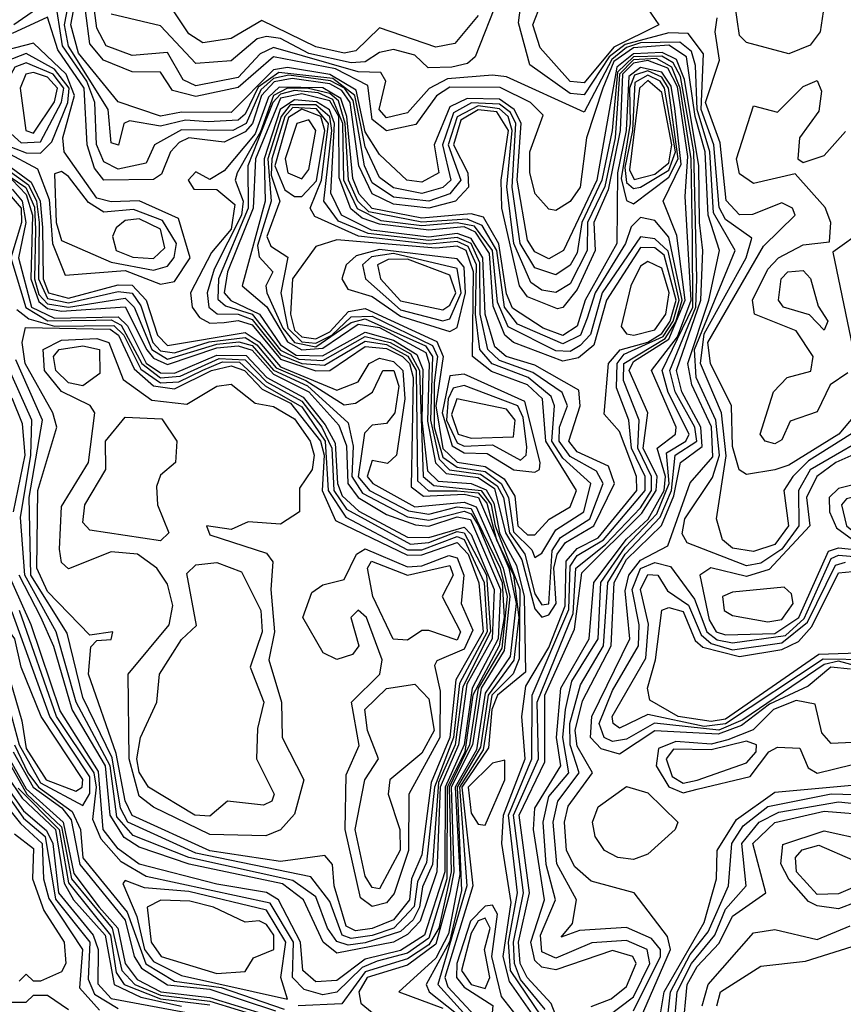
# Model space of a CAD drawing. Extents: x 2889633 to 3052318, y 540750 to 918690.
# Tile 550 of 656: x 2987316 to 2988482, y 828667 to 830062. Entities that reach past the tile are written whole.
import ezdxf

# ---------------------------------------------------------------- set-up
doc = ezdxf.new("R2010")
doc.units = 0

msp = doc.modelspace()

# ---------------------------------------------------------------- linework, layer by layer
at = {"layer": '0CON02XD'}
for points in [[(2987013.5, 830145), (2987034.7, 830015.3), (2987017.3, 829945), (2987027.6, 829905), (2987030.3, 829650.3), (2987049.4, 829599.4), (2987126, 829515), (2987149.1, 829419.1), (2987179.7, 829355), (2987192.2, 829282.2), (2987223.8, 829205), (2987279.6, 828999.6), (2987321.1, 828941.1), (2987353.4, 828913.4), (2987362.4, 828895), (2987370.4, 828825), (2987419.8, 828765), (2987426.8, 828745), (2987426.1, 828696.1), (2987445.2, 828675.2), (2987585, 828649.2)], [(2988524.3, 829495), (2988432.8, 829437.2), (2988410.5, 829415), (2988398, 829395), (2988404.5, 829345), (2988385, 829318.5), (2988355, 829308.5), (2988325, 829313.5), (2988310.8, 829325), (2988302.5, 829355), (2988315.9, 829444.1), (2988309.3, 829505), (2988279.7, 829575), (2988285, 829617.3), (2988344.6, 829725), (2988352.5, 829752.5), (2988315, 829778.9), (2988306.2, 829796.2), (2988298.7, 829885), (2988280.7, 829935), (2988283.9, 830013.9), (2988262.5, 830042.5), (2988235, 830043.6), (2988173, 830027), (2988150.5, 830009.5), (2988115, 829955.5), (2988095, 829957.7), (2988038.1, 829998.1), (2988022.1, 830057.9), (2988033.3, 830145)], [(2987179.1, 830105), (2987222, 830015), (2987257, 829997), (2987254.1, 829925), (2987264.3, 829905), (2987295, 829875.3), (2987340.7, 829850.7), (2987357.2, 829807.2), (2987362.2, 829745), (2987380, 829700), (2987465, 829706.7), (2987515, 829687.5)], [(2987515, 829687.5), (2987535, 829691.2), (2987557.1, 829725), (2987540.6, 829780.6), (2987485, 829805.4), (2987445, 829803.9), (2987425, 829809.3), (2987378.6, 829875), (2987376.9, 829895), (2987393.4, 829955), (2987381.7, 829985), (2987335, 830028.8), (2987273, 830013), (2987258.3, 830018.3), (2987251.4, 830031.4), (2987266.5, 830105)], [(2988185, 828657.8), (2988223.3, 828735), (2988222.9, 828745), (2988210.6, 828760.6), (2988175, 828775.8), (2988108.3, 828771.7), (2988082.5, 828762.5), (2988098.3, 828781.7), (2988104, 828815), (2988076.2, 828866.2), (2988071.1, 828925), (2988077.9, 828955), (2988107.9, 828995), (2988095.2, 829035), (2988094.8, 829065.2), (2988110, 829120), (2988142.6, 829175), (2988148.6, 829265), (2988172.9, 829305), (2988222.7, 829357.3), (2988238.9, 829395), (2988243.9, 829445), (2988274.7, 829465), (2988271.7, 829485), (2988243.8, 829535), (2988236.2, 829565), (2988273, 829655), (2988274.8, 829695.2), (2988270.2, 829875), (2988251.5, 829981.5), (2988241.1, 830001.1), (2988225, 830010.4), (2988185, 830009.6), (2988162.1, 829987.9), (2988154.8, 829905), (2988140.2, 829835), (2988111.5, 829775), (2988105, 829732), (2988095, 829714.4), (2988075, 829700.6), (2988045, 829710.6), (2988024.3, 829745), (2988013, 829825), (2988018.4, 829915), (2988010.6, 829930.6), (2987995, 829942.6), (2987955.6, 829944.4), (2987930, 829930), (2987914.2, 829885), (2987926.2, 829835), (2987915, 829824.6), (2987885, 829816.1), (2987845, 829823.9), (2987825, 829838.6), (2987805, 829881.9), (2987790.3, 829955), (2987758.9, 829978.9), (2987682.6, 829987.4), (2987653.3, 829966.7), (2987635, 829928.2), (2987625, 829920), (2987582.4, 829917.6), (2987550.4, 829919.6), (2987515, 829911.5), (2987471.2, 829918.8), (2987463.3, 829915), (2987455.7, 829884.3), (2987445, 829887.5), (2987440.9, 829935), (2987384.9, 830024.9), (2987378.9, 830055), (2987388.1, 830101.9)], [(2988128.9, 828635), (2988185, 828677.5), (2988208, 828725), (2988204.4, 828745), (2988175, 828757.7), (2988125.9, 828754.1), (2988075, 828732.3), (2988055, 828741.4), (2988053.3, 828765), (2988074.5, 828815), (2988061.3, 828865), (2988056.8, 828925), (2988065, 828961.4), (2988093.1, 828995), (2988084.8, 829045), (2988088.4, 829085), (2988097.5, 829125), (2988134.7, 829185), (2988138.8, 829265), (2988173.3, 829315), (2988218.1, 829361.9), (2988235.4, 829405), (2988231.5, 829448.5), (2988258.9, 829465), (2988263.8, 829475), (2988234, 829534), (2988225.3, 829565), (2988268.7, 829655), (2988268.3, 829751.7), (2988266.5, 829865), (2988251.2, 829965), (2988239, 829995), (2988217.4, 830007.4), (2988185, 830005.5), (2988164.9, 829985.1), (2988158.8, 829895), (2988144.1, 829825.9), (2988119.8, 829775), (2988119.4, 829735), (2988095, 829688.1), (2988075, 829675.6), (2988055, 829678.9), (2988039.6, 829689.6), (2988015.2, 829745), (2988005.5, 829825.5), (2988013.2, 829905), (2988007.3, 829925), (2987995, 829936.1), (2987965, 829940.1), (2987935.4, 829924.6), (2987922.4, 829885), (2987940.3, 829835), (2987925, 829815.4), (2987895, 829805.3), (2987845, 829810.8), (2987815, 829830.9), (2987804, 829855), (2987787.7, 829947.7), (2987775.5, 829965), (2987755.6, 829975.6), (2987696.6, 829983.4), (2987675, 829979), (2987657, 829963), (2987636.2, 829915), (2987617.5, 829905), (2987545, 829906), (2987506.7, 829885), (2987495, 829858.8), (2987455, 829850.5), (2987435, 829860.8), (2987424.6, 829885.4), (2987422.2, 829945), (2987410.6, 829975), (2987376.1, 830025), (2987365.6, 830095.6), (2987307.5, 830055)], [(2988195, 828647.1), (2988237.2, 828745), (2988233.1, 828763.1), (2988185.7, 828825), (2988125, 828841.4), (2988101.9, 828861.9), (2988090, 828885), (2988087.3, 828925), (2988092.3, 828947.7), (2988126.9, 828995), (2988105, 829033.1), (2988102.2, 829055), (2988112.8, 829097.2), (2988153.2, 829175), (2988157.7, 829265), (2988175, 829297.4), (2988224.6, 829345.4), (2988242.2, 829387.8), (2988251.3, 829435), (2988282.3, 829457.7), (2988280.4, 829485), (2988253.3, 829535), (2988245.6, 829565), (2988280.2, 829665), (2988283.3, 829735), (2988278.5, 829775), (2988277.3, 829855), (2988257.3, 829977.3), (2988245.6, 830005.6), (2988225.6, 830015.6), (2988185, 830013.7), (2988161.4, 829995), (2988133, 829835), (2988085.6, 829735), (2988065, 829723.3), (2988045, 829733.3), (2988035, 829750), (2988020.2, 829835), (2988025.6, 829915.6), (2988015.9, 829935), (2987995, 829949.5), (2987949.5, 829950.5), (2987925, 829938.5), (2987902.7, 829885), (2987909.4, 829845), (2987885, 829831.8), (2987864, 829835), (2987825, 829871.4), (2987805, 829903.5), (2987792.3, 829962.3), (2987755, 829984.5), (2987695, 829994.3), (2987675, 829991.2), (2987615, 829930.8), (2987545, 829931.2), (2987515, 829925.4), (2987455, 829945.7), (2987399, 830015), (2987388.1, 830055), (2987395.7, 830095)], [(2987994.4, 830095), (2987960.6, 830009.4), (2987949.8, 830000.2), (2987927.5, 829995), (2987894.2, 829994.2), (2987875, 830012), (2987845, 830020), (2987825, 830015.8), (2987805, 830002.7), (2987785, 830001.1), (2987725, 830014.3), (2987685, 830035.4), (2987665, 830038.5), (2987652, 830035), (2987615, 830004), (2987565, 830000), (2987515, 830053.3), (2987445, 830070)], [(2987965, 830068), (2987931.7, 830028.3), (2987905, 830023.1), (2987825, 830050.8), (2987791.7, 830018.3), (2987775.3, 830014.7), (2987735, 830023.9), (2987658.8, 830061.2), (2987615, 830035.6), (2987575, 830029.2), (2987555, 830042), (2987525, 830087.5)], [(2988115, 829972.9), (2988095, 829974.5), (2988052.5, 830022.5), (2988042.5, 830055), (2988054, 830085), (2988065, 830088.1), (2988115, 830079.1), (2988176.9, 830086.9), (2988205, 830077.8), (2988220.6, 830055), (2988156.9, 830023.1), (2988115, 829972.9)], [(2988405, 830014), (2988345, 830030), (2988335, 830040), (2988328.2, 830085)], [(2988492, 829142), (2988464.5, 829145), (2988432, 829118), (2988377.5, 829092.5), (2988337.6, 829062.4), (2988305, 829049.7), (2988215, 829054.7), (2988165, 829021.5), (2988139.3, 829029.3), (2988124.1, 829045), (2988125.9, 829075), (2988179.6, 829185), (2988173, 829253), (2988178.1, 829275), (2988195, 829296.3), (2988233.5, 829316.5), (2988265, 829406), (2988297, 829443), (2988295.5, 829485.5), (2988267.5, 829545), (2988261.6, 829575), (2988291.6, 829665), (2988306.5, 829735), (2988290.7, 829785), (2988286.2, 829875), (2988272.3, 829925), (2988259.8, 830009.8), (2988235, 830025.9), (2988185, 830022.3), (2988157.2, 830002.8), (2988141.6, 829965), (2988118.5, 829895), (2988109.3, 829825), (2988095, 829804.4), (2988075, 829792), (2988065, 829793.8), (2988045.4, 829815.4), (2988038.2, 829845), (2988038.2, 829875), (2988057.1, 829927.1), (2988039.2, 829945), (2987996.3, 829966.3), (2987925, 829966.6), (2987905.8, 829954.2), (2987876.5, 829913.5), (2987835, 829904.6), (2987815, 829920.6), (2987808.9, 829968.9), (2987762.7, 829992.7), (2987675, 830009.7), (2987625, 829966), (2987565, 829953.5), (2987532, 829962), (2987515, 829988), (2987475, 829988.5), (2987434.4, 830005), (2987415, 830028), (2987408.8, 830075)], [(2988539.2, 829485), (2988435, 829424.5), (2988418.7, 829395), (2988418.9, 829345), (2988395, 829311.8), (2988365, 829292.1), (2988345, 829288.5), (2988260.9, 829320.9), (2988253.8, 829333.8), (2988257.5, 829355), (2988296.6, 829413.4), (2988306.6, 829445), (2988301.6, 829495), (2988273.4, 829555), (2988271.4, 829595), (2988328.9, 829735), (2988298.4, 829788.4), (2988292.8, 829875), (2988274.9, 829935), (2988272.8, 829997.2), (2988266.9, 830016.9), (2988250.3, 830030.3), (2988195, 830029.3), (2988175, 830022.8), (2988154, 830006), (2988115, 829931.4), (2988005, 829981.4), (2987985, 829983.6), (2987921.7, 829978.3), (2987895.3, 829964.7), (2987865, 829930), (2987835, 829923.3), (2987824.7, 829935), (2987834.2, 829975), (2987827.3, 829987.3), (2987795, 829988.4), (2987675, 830022.7), (2987656.4, 830013.6), (2987625, 829980.4), (2987565, 829968.5), (2987547.2, 829977.2), (2987525, 830015.6), (2987475, 830011.4), (2987438, 830025), (2987425, 830050), (2987421.8, 830075)], [(2988453.3, 830073.3), (2988449.2, 830045), (2988435, 830026.2), (2988405, 830014)], [(2988125, 828664.2), (2988153.3, 828675), (2988175, 828692.5), (2988188.6, 828725), (2988183.8, 828735), (2988155, 828743.5), (2988075, 828716.2), (2988055, 828719.6), (2988045, 828729.4), (2988039.5, 828755), (2988058.7, 828815), (2988043.5, 828915), (2988045.3, 828945), (2988082.2, 829005), (2988075.7, 829045), (2988081.9, 829115), (2988122, 829185), (2988128.8, 829265), (2988175, 829326.2), (2988205.6, 829354.4), (2988228.5, 829395), (2988230.1, 829415), (2988218.2, 829455), (2988244.3, 829475), (2988245.4, 829485), (2988210.5, 829565), (2988247.2, 829612.8), (2988266.6, 829665), (2988258.2, 829811.8), (2988261.8, 829868.2), (2988247, 829967), (2988233.4, 829993.4), (2988205, 830004.4), (2988185, 830000.7), (2988169.3, 829985), (2988165.8, 829905), (2988148.9, 829821.1), (2988128.8, 829775), (2988130.8, 829735), (2988105, 829680), (2988085, 829654.4), (2988077.4, 829652.6), (2988035, 829669.5), (2988023.5, 829685), (2987998.6, 829795), (2987997.3, 829835), (2988007.8, 829905), (2987991.5, 829931.5), (2987965, 829934.6), (2987940.4, 829919.6), (2987929.8, 829885), (2987950.3, 829845), (2987951.1, 829825), (2987932.9, 829805), (2987895, 829795.3), (2987845, 829800.9), (2987815, 829815.4), (2987796, 829855), (2987783.7, 829945), (2987772, 829962), (2987755, 829971.4), (2987701.3, 829978.7), (2987676, 829974), (2987658.2, 829955), (2987645.4, 829915), (2987635, 829903.3), (2987605, 829888.9), (2987577.9, 829892.1), (2987555.3, 829894.7), (2987541.7, 829888.3), (2987529.1, 829875), (2987516.6, 829843.4), (2987505, 829835.6), (2987435, 829834.6), (2987421.8, 829851.8), (2987411.1, 829885), (2987406.9, 829965), (2987369.7, 830019.7), (2987355, 830065.8), (2987305, 830042.5)], [(2988345, 829418), (2988334.6, 829424.6), (2988325, 829457.5), (2988323.5, 829515), (2988293.8, 829575), (2988290.3, 829605), (2988368.8, 829741.2), (2988414, 829785), (2988410, 829795), (2988395, 829802.5), (2988353.6, 829786.4), (2988335, 829785.6), (2988316, 829806), (2988307.7, 829887.7), (2988286.7, 829945), (2988306.5, 830005), (2988300.5, 830045), (2988303.6, 830065)], [(2987345, 829873.3), (2987361, 829889), (2987383.9, 829945), (2987385.8, 829965), (2987365, 829992.3), (2987325, 830014.1), (2987296.8, 830003.2), (2987275, 829979.2), (2987265, 829950), (2987264.7, 829925), (2987295.6, 829885), (2987325, 829873.5), (2987345, 829873.3)], [(2987317.7, 829887.7), (2987345, 829889.2), (2987374.8, 829945.2), (2987378.3, 829965), (2987363.3, 829985), (2987325, 830001.3), (2987308.9, 829995), (2987297.8, 829975), (2987298.6, 829905), (2987317.7, 829887.7)], [(2987335, 829901.5), (2987365, 829945.6), (2987369.2, 829965), (2987355, 829980.8), (2987335, 829987.2), (2987324.3, 829985), (2987316.4, 829965), (2987324.4, 829905), (2987335, 829901.5)], [(2988096.8, 828595), (2988068.2, 828668.2), (2988034.2, 828705), (2988024.4, 828725), (2988022.2, 828755), (2988037.5, 828825), (2988023.1, 828935), (2988059.3, 829010.7), (2988059.5, 829105), (2988101.5, 829198.5), (2988111.7, 829278.3), (2988196.8, 829363.2), (2988217.2, 829395), (2988218.2, 829415), (2988198.8, 829455), (2988205.4, 829505), (2988178.6, 829565), (2988185, 829578.1), (2988235, 829609.5), (2988258.1, 829665), (2988246.2, 829756.2), (2988227.1, 829805), (2988252.3, 829857.7), (2988243.4, 829936.6), (2988238, 829968), (2988225, 829987.7), (2988195, 829994.3), (2988178.1, 829981.9), (2988174.7, 829905), (2988162.2, 829845), (2988161.5, 829745), (2988116.6, 829665), (2988105, 829628.1), (2988085, 829614.7), (2988056.9, 829625), (2988013.4, 829653.4), (2988005, 829674), (2987994.4, 829744.4), (2987972.4, 829782.4), (2987955, 829787.1), (2987885, 829781.2), (2987814.6, 829794.6), (2987796.5, 829815), (2987787.2, 829837.2), (2987779.1, 829925), (2987770.4, 829950.4), (2987745, 829965.7), (2987683.2, 829966.8), (2987667.8, 829952.2), (2987649.3, 829900.7), (2987605, 829848.1), (2987585, 829836), (2987565, 829846.7), (2987554.3, 829835), (2987562.3, 829822.3), (2987595, 829821.4), (2987620.5, 829800.5), (2987615, 829765.5), (2987587.5, 829732.5), (2987557.5, 829675), (2987560, 829655), (2987570.2, 829640.2), (2987585, 829632.2), (2987605, 829633.2), (2987625, 829636.1), (2987645, 829629.8), (2987685, 829581.4), (2987735.2, 829564.8), (2987755, 829565.3), (2987805, 829599.2), (2987835, 829596.5), (2987857.7, 829585), (2987867.8, 829575), (2987872.8, 829555), (2987870.1, 829400.1), (2987887.3, 829387.3), (2987945, 829390), (2987965.3, 829385.3), (2988008.2, 829285), (2988018.5, 829235), (2988010.3, 829159.7), (2987975, 829108.1), (2987962.4, 829027.6), (2987932.3, 828975), (2987938.8, 828851.2), (2987923.1, 828766.9), (2987905, 828732.5), (2987852.5, 828685), (2987915, 828661.7)], [(2988185, 829801.2), (2988235, 829838.9), (2988248.2, 829865), (2988234.6, 829965), (2988225, 829980.7), (2988205, 829989.6), (2988186.2, 829983.8), (2988179.4, 829965), (2988180.1, 829915), (2988167.2, 829837.2), (2988175, 829805.8), (2988185, 829801.2)], [(2988185, 829822.9), (2988195, 829824.7), (2988235, 829849), (2988244.4, 829875), (2988228.9, 829965), (2988222.8, 829975), (2988205, 829983.7), (2988187, 829973), (2988183.6, 829905), (2988172.8, 829852.8), (2988175, 829831.5), (2988185, 829822.9)], [(2988185.9, 829835.9), (2988215, 829843.5), (2988235, 829859.4), (2988239.4, 829885), (2988225, 829959.1), (2988205, 829976), (2988193.2, 829965), (2988179.4, 829849.4), (2988185.9, 829835.9)], [(2988385, 829461.4), (2988371.2, 829465), (2988364.2, 829475), (2988383.3, 829535), (2988402.5, 829555), (2988435.9, 829564.1), (2988439.4, 829585), (2988415, 829621.4), (2988356, 829645), (2988353.5, 829665), (2988375, 829708.6), (2988390, 829725), (2988425, 829743.1), (2988462.5, 829747.5), (2988464.4, 829775), (2988456.2, 829796.2), (2988414, 829844), (2988355, 829830), (2988335, 829844), (2988330.8, 829865), (2988355, 829940), (2988388.6, 829931.4), (2988425, 829967.5), (2988445, 829976), (2988450.9, 829960.9), (2988447.3, 829932.7), (2988420, 829895), (2988417.5, 829865), (2988425, 829860), (2988455, 829870), (2988485, 829903.8)], [(2988060, 828660), (2988025, 828702.5), (2988016.4, 828725), (2988014.8, 828755), (2988029, 828825), (2988014.8, 828935), (2988050.5, 829015), (2988048.4, 829095), (2988099.3, 829220.7), (2988103.3, 829285), (2988145, 829318.4), (2988195, 829370.8), (2988210.2, 829395), (2988210.6, 829415), (2988190.8, 829455), (2988192.7, 829495), (2988170.8, 829550.8), (2988171.1, 829575), (2988229.7, 829610.3), (2988245, 829633.9), (2988253.9, 829665), (2988235, 829754.3), (2988215, 829777.5), (2988195, 829782), (2988181.5, 829768.5), (2988173.6, 829745), (2988130.7, 829675), (2988119.4, 829639.4), (2988109.6, 829615), (2988085, 829602.8), (2988020.6, 829630.6), (2988002.2, 829655), (2987991.3, 829735), (2987970.7, 829770.7), (2987949.4, 829779.4), (2987885, 829775.2), (2987810, 829790), (2987794.4, 829805), (2987781.3, 829835), (2987776.8, 829915), (2987767.3, 829947.3), (2987755, 829957.6), (2987724.5, 829964.5), (2987695, 829965.1), (2987675.1, 829954.9), (2987656.8, 829903.2), (2987623.5, 829845), (2987620.6, 829835), (2987631.9, 829805), (2987629.6, 829785), (2987591.3, 829708.7), (2987581.2, 829675), (2987583.3, 829655), (2987595.4, 829645.4), (2987625, 829644.8), (2987645, 829637.4), (2987685, 829587.4), (2987715, 829575.1), (2987747.4, 829572.6), (2987805, 829606.8), (2987835, 829601.9), (2987865.4, 829585.4), (2987877.1, 829565), (2987878.8, 829408.8), (2987894.8, 829394.8), (2987935.4, 829394.6), (2987965, 829391.7), (2987977.4, 829377.4), (2987990.7, 829325), (2988015.1, 829275.1), (2988022.3, 829215), (2988015.4, 829154.6), (2987978.9, 829105), (2987968.4, 829031.6), (2987935.1, 828975), (2987941.5, 828828.5), (2987924.5, 828755.5), (2987891.1, 828695), (2987895.6, 828685), (2987945.6, 828645)], [(2988055, 828649.5), (2988010.7, 828715), (2988007.9, 828755), (2988020.4, 828825), (2988007.9, 828935), (2988041.1, 829015), (2988041.2, 829105), (2988093.5, 829226.5), (2988095, 829287.8), (2988105, 829302.9), (2988142.2, 829325), (2988201.6, 829395), (2988201.4, 829415), (2988182.2, 829455), (2988178.5, 829495), (2988160.7, 829540.7), (2988161.6, 829575), (2988171.8, 829588.2), (2988226.7, 829613.3), (2988241.2, 829635), (2988249.7, 829665), (2988234, 829734), (2988215, 829751.5), (2988195, 829754.6), (2988140.5, 829675), (2988123.9, 829616.1), (2988109.5, 829600.5), (2988095, 829592), (2988075, 829592.9), (2988007.2, 829627.2), (2987992.1, 829662.1), (2987985.3, 829735.3), (2987959.6, 829769.6), (2987935, 829774.2), (2987885, 829769.9), (2987827.4, 829777.4), (2987794.2, 829794.2), (2987774.8, 829835), (2987773.1, 829915), (2987759.2, 829949.2), (2987738.4, 829958.4), (2987705, 829961.7), (2987685, 829956.8), (2987674.2, 829945), (2987638.8, 829855), (2987639.3, 829795), (2987597.1, 829695), (2987596.3, 829666.3), (2987607, 829657), (2987645, 829644.8), (2987685, 829593.9), (2987711, 829581), (2987745, 829579.3), (2987805, 829613.5), (2987840.3, 829605), (2987868.9, 829588.9), (2987882, 829565), (2987886.8, 829415), (2987902, 829402), (2987969.3, 829395), (2987983.4, 829375), (2987988.9, 829345), (2988023.9, 829255), (2988023.2, 829156.8), (2988014.6, 829135.4), (2987984.3, 829105), (2987972.2, 829027.8), (2987938.5, 828975), (2987948.9, 828835), (2987908, 828695), (2987953.3, 828645)], [(2988042.3, 828652.3), (2988009.3, 828699.3), (2988000.2, 828735), (2988011.6, 828811.6), (2987998.6, 828895), (2988001, 828935), (2988031.7, 829015), (2988026.9, 829075), (2988032.2, 829117.8), (2988065, 829172.9), (2988088.2, 829231.8), (2988089.4, 829295), (2988105, 829312.9), (2988135, 829327.9), (2988189.6, 829395), (2988189.3, 829415), (2988165, 829478.8), (2988143.4, 829503.4), (2988149.6, 829575), (2988165.8, 829594.2), (2988205, 829605.5), (2988225, 829617.8), (2988236.8, 829635), (2988245.5, 829665), (2988228.5, 829728.5), (2988215, 829738.9), (2988195, 829739.3), (2988146.7, 829665), (2988128.8, 829601.2), (2988106.9, 829583.1), (2988085, 829578.4), (2988015, 829604.7), (2988002.8, 829615), (2987986.3, 829656.3), (2987980.8, 829730.8), (2987961.3, 829761.3), (2987945, 829768.6), (2987895, 829764.1), (2987825, 829772.3), (2987800.8, 829780.8), (2987784.4, 829794.4), (2987768.2, 829838.2), (2987767.6, 829925), (2987755, 829947), (2987715, 829957.3), (2987685, 829950.8), (2987649.5, 829865), (2987646.5, 829795), (2987609.8, 829705), (2987605.3, 829675), (2987614.5, 829664.5), (2987655.1, 829645.1), (2987685, 829601.3), (2987707, 829587), (2987744.3, 829585.7), (2987805, 829619.6), (2987845, 829607.9), (2987878, 829588), (2987886.6, 829566.6), (2987885.3, 829495), (2987893.1, 829423.1), (2987908.3, 829408.3), (2987955, 829405.1), (2987976.3, 829396.3), (2987987.3, 829377.3), (2987994.9, 829335), (2988005, 829314.8), (2988019.1, 829289.1), (2988029.9, 829245), (2988032.1, 829137.9), (2987992.3, 829105), (2987984.3, 829085), (2987979.4, 829030.6), (2987941.9, 828975), (2987957.3, 828835), (2987917.7, 828705), (2987921.8, 828691.8), (2987960.5, 828650.5)], [(2988055, 829215.5), (2988065, 829219.2), (2988075.5, 829235), (2988072.3, 829285), (2988077, 829305), (2988088.6, 829321.4), (2988128.6, 829345), (2988157.9, 829405), (2988149.4, 829429.4), (2988105, 829450), (2988093.1, 829465), (2988109.2, 829515), (2988107.3, 829537.3), (2988045, 829572.9), (2988004.8, 829584.8), (2987988.7, 829598.7), (2987974.8, 829644.8), (2987971.4, 829725), (2987955, 829752.3), (2987935, 829759.1), (2987895, 829754.2), (2987814, 829764), (2987771.6, 829785), (2987756.3, 829816.3), (2987761.6, 829915), (2987754.4, 829934.4), (2987735.9, 829945.9), (2987705, 829948.7), (2987684.6, 829935), (2987661.7, 829865), (2987663.3, 829805), (2987630.5, 829685), (2987665.5, 829655.5), (2987695, 829605.6), (2987715, 829594.4), (2987745, 829597), (2987795, 829630.8), (2987825, 829626), (2987890.8, 829590.8), (2987895.7, 829575), (2987893.4, 829493.4), (2987904.4, 829434.4), (2987919.4, 829419.4), (2987965, 829413.6), (2987988, 829398), (2988003.8, 829335), (2988026.9, 829296.9), (2988045, 829227.5), (2988055, 829215.5)], [(2988055, 829233.1), (2988065, 829234.6), (2988069.7, 829310.3), (2988081.5, 829328.5), (2988123.2, 829355), (2988142.1, 829405), (2988132.3, 829422.3), (2988095, 829443.4), (2988079.4, 829465), (2988080, 829485), (2988091.5, 829515), (2988084, 829534), (2988042.5, 829562.5), (2987995, 829579.2), (2987978.8, 829595), (2987967.9, 829645), (2987967.5, 829717.5), (2987955.2, 829745), (2987935, 829753.7), (2987895, 829749.3), (2987809.2, 829759.2), (2987766.9, 829776.9), (2987746.6, 829805), (2987757.6, 829905), (2987754.7, 829924.7), (2987735, 829941.4), (2987698.5, 829941.5), (2987685.9, 829925), (2987667.2, 829865), (2987672, 829805), (2987652.2, 829742.2), (2987655, 829726), (2987674, 829705), (2987664, 829685), (2987665.6, 829675), (2987688.5, 829625), (2987705, 829604.8), (2987735, 829598.6), (2987785, 829633), (2987805, 829638.2), (2987890.3, 829600.3), (2987900.3, 829585), (2987897.3, 829495), (2987909.5, 829439.5), (2987924.4, 829424.4), (2987968.2, 829418.2), (2987991.9, 829401.9), (2988000.8, 829385), (2988009.4, 829335), (2988031, 829305), (2988045, 829248.9), (2988055, 829233.1)], [(2988045, 829300), (2988055, 829306.2), (2988075, 829339.5), (2988114.5, 829365), (2988124.5, 829405), (2988085, 829440.9), (2988069.3, 829465), (2988073.2, 829515), (2988068.5, 829528.5), (2988035.5, 829555), (2987984.8, 829574.8), (2987967.1, 829595), (2987961.2, 829645), (2987962.7, 829715), (2987950.7, 829740.7), (2987935, 829747.8), (2987895.7, 829744.3), (2987795.4, 829755.4), (2987733.4, 829783.4), (2987727.1, 829795), (2987743.1, 829835), (2987752.8, 829915), (2987736, 829936), (2987702.3, 829937.7), (2987691.2, 829925), (2987672.5, 829865), (2987671.8, 829841.8), (2987684, 829805), (2987665.6, 829755), (2987671.1, 829741.1), (2987695.6, 829725.6), (2987685.4, 829675), (2987695.2, 829625), (2987715, 829605.9), (2987735, 829603.8), (2987757.6, 829615), (2987785, 829641.3), (2987815, 829642.2), (2987900.4, 829600.4), (2987907.2, 829585), (2987902.5, 829547.5), (2987902.5, 829485), (2987915, 829442.2), (2987935, 829428.3), (2987975, 829421.9), (2987997.6, 829405), (2988007.8, 829385), (2988015, 829336.4), (2988041.1, 829311.1), (2988045, 829300)], [(2987705, 829811.5), (2987715, 829811.8), (2987735.9, 829834.1), (2987747.9, 829905), (2987742.3, 829925), (2987715, 829935.4), (2987696.4, 829923.6), (2987676.8, 829855), (2987691.3, 829821.3), (2987705, 829811.5)], [(2987715, 829836.9), (2987725, 829850), (2987735.2, 829905), (2987725, 829920.3), (2987708, 829915), (2987691.7, 829865), (2987695.5, 829845), (2987715, 829836.9)], [(2987265, 829873.5), (2987328.1, 829828.1), (2987339.7, 829805), (2987343.3, 829775), (2987342.1, 829695), (2987355, 829667), (2987385, 829661), (2987455, 829677.1), (2987474.8, 829674.8), (2987487, 829657), (2987504.4, 829605), (2987515, 829592.9), (2987535, 829590.2), (2987584, 829606), (2987635, 829611.8), (2987651.5, 829601.5), (2987678.7, 829568.7), (2987721.1, 829551.1), (2987775, 829516.7), (2987791.1, 829518.9), (2987815.5, 829534.5), (2987830, 829565), (2987845.4, 829565), (2987852.8, 829542.8), (2987846.9, 829505), (2987835, 829490), (2987815, 829487.5), (2987803.8, 829476.2), (2987795, 829414.4), (2987811.2, 829395), (2987866.2, 829366.2), (2987895, 829361.7), (2987935, 829371.8), (2987955, 829369.8), (2987996.1, 829285), (2988006.1, 829245), (2987998.2, 829171.8), (2987964.8, 829115.2), (2987952.8, 829035), (2987923.9, 828975), (2987926.5, 828855), (2987909.4, 828775), (2987895, 828751.3), (2987865, 828731.5), (2987805, 828713.3), (2987772, 828668), (2987710, 828665)], [(2987272.9, 829875), (2987332.1, 829832.1), (2987344.9, 829805), (2987347.9, 829767.9), (2987348.7, 829695), (2987356.6, 829675), (2987385, 829667.6), (2987455, 829686.7), (2987475, 829686.2), (2987494.7, 829665), (2987510.9, 829615), (2987525, 829600.7), (2987635, 829619), (2987655, 829605.6), (2987685, 829570.3), (2987765, 829537.1), (2987795, 829549.2), (2987810.6, 829575), (2987825, 829582.7), (2987845, 829578.1), (2987858.1, 829565), (2987861.1, 829525), (2987849.5, 829445), (2987836.6, 829433.4), (2987815, 829437.5), (2987807.8, 829415), (2987815.8, 829405), (2987875, 829372), (2987945, 829378.7), (2987962.1, 829372.1), (2988000.2, 829285), (2988009.9, 829245), (2988001.8, 829168.2), (2987969, 829115), (2987956.7, 829035), (2987926.7, 828975), (2987930.5, 828855), (2987924.6, 828825), (2987905, 828752.4), (2987865, 828722.8), (2987807.5, 828705), (2987795.9, 828685), (2987798.6, 828668.6), (2987815.3, 828655.3)], [(2987265, 829864.7), (2987324.4, 829824.4), (2987336.8, 829796.8), (2987338, 829765), (2987336.5, 829695), (2987342.9, 829672.9), (2987355, 829659.7), (2987384.9, 829655.1), (2987465, 829667.5), (2987477.8, 829655), (2987502.6, 829595), (2987525, 829581), (2987595, 829602.5), (2987625.8, 829605.8), (2987645, 829600.7), (2987675, 829565.4), (2987723.3, 829543.3), (2987780.9, 829490.9), (2987787.8, 829457.8), (2987786.1, 829415), (2987801.3, 829391.3), (2987865, 829357.8), (2987895, 829353), (2987945, 829365.8), (2987955, 829361.9), (2987965, 829345.9), (2987998.8, 829265), (2988001.5, 829215), (2987994.6, 829175), (2987957.3, 829105), (2987946, 829025), (2987921, 828975), (2987920.5, 828845), (2987895, 828760.8), (2987865, 828739.6), (2987821.7, 828728.3), (2987800.6, 828719.4), (2987765, 828684.5), (2987745, 828680.8), (2987718.3, 828688.3), (2987702.1, 828705), (2987703.2, 828755), (2987670.6, 828810.6), (2987495, 828848.2), (2987459.2, 828869.2), (2987431.2, 828901.2), (2987419.2, 828929.2), (2987424.4, 828975), (2987421, 828995), (2987367.8, 829075), (2987315.2, 829225)], [(2987505, 829707.1), (2987525, 829713.1), (2987534.6, 829725.4), (2987537.9, 829745), (2987517.8, 829777.8), (2987476.9, 829793.1), (2987435, 829789.5), (2987413, 829803), (2987385, 829840), (2987375, 829846.9), (2987365, 829843.8), (2987367.2, 829775), (2987375, 829749.4), (2987445, 829718.8), (2987505, 829707.1)], [(2987305, 829835.5), (2987325, 829814.7), (2987333.7, 829785), (2987331.3, 829695), (2987342.7, 829662.7), (2987355, 829653), (2987375, 829649.3), (2987465, 829655.3), (2987495.7, 829594.3), (2987505, 829582.4), (2987525, 829573.5), (2987595, 829597.2), (2987625, 829600.1), (2987645, 829593.8), (2987675, 829559.9), (2987725.2, 829535), (2987767.6, 829487.6), (2987778.5, 829458.5), (2987780.4, 829405), (2987795, 829385.3), (2987835, 829360.9), (2987876.3, 829346.3), (2987895, 829344.4), (2987935, 829358), (2987954, 829354), (2987996.7, 829255), (2987993.4, 829185), (2987956.2, 829115), (2987945.3, 829035), (2987918, 828975), (2987917.6, 828855), (2987888.9, 828765), (2987855, 828743.3), (2987805, 828731), (2987765, 828700.8), (2987735, 828699.1), (2987716.7, 828715), (2987713.3, 828755), (2987682.3, 828815), (2987665, 828825.7), (2987595, 828837.6), (2987485, 828865.9), (2987455, 828887.2), (2987433.8, 828915), (2987427.2, 828997.2), (2987372.8, 829082.8), (2987331.9, 829205), (2987282.5, 829315)], [(2987295, 829821.5), (2987317.6, 829795), (2987318.2, 829775), (2987303.1, 829725), (2987324.2, 829654.2), (2987355.4, 829635.4), (2987423.3, 829636.7), (2987445, 829637.1), (2987459.4, 829629.4), (2987488.4, 829575), (2987515, 829554.8), (2987543.1, 829556.9), (2987598, 829582), (2987635, 829580.3), (2987665, 829549.2), (2987715, 829521.7), (2987743.4, 829485), (2987757.7, 829455), (2987760.6, 829395), (2987778.5, 829368.5), (2987869, 829319), (2987895, 829321.4), (2987935, 829337.2), (2987945, 829335.2), (2987976.8, 829275), (2987982.4, 829195), (2987943, 829117), (2987932.4, 829035), (2987908.8, 828981.2), (2987900.2, 828865), (2987886.2, 828833.8), (2987882, 828805), (2987873.1, 828786.9), (2987855, 828770.3), (2987805, 828754.4), (2987780.8, 828750.8)], [(2987305, 829822.3), (2987319.3, 829805), (2987324.2, 829775), (2987313.8, 829725), (2987332.6, 829655), (2987365, 829639.2), (2987455, 829641.2), (2987468.4, 829628.4), (2987495, 829575.7), (2987515, 829561.7), (2987535, 829561.2), (2987595, 829586.9), (2987636.2, 829586.2), (2987665.6, 829555), (2987717.2, 829527.2), (2987748.4, 829488.4), (2987762.4, 829462.4), (2987765.5, 829405), (2987772.2, 829387.8), (2987796, 829366), (2987865, 829329.2), (2987895, 829328.5), (2987945, 829343.2), (2987955, 829332.6), (2987987.5, 829255), (2987984.9, 829185.1), (2987949.1, 829120.9), (2987937, 829035), (2987911.3, 828975), (2987906.4, 828855), (2987882.6, 828785), (2987865, 828765.9), (2987845, 828755.2), (2987765, 828739.5), (2987745.3, 828755.3), (2987717.8, 828815), (2987687.7, 828837.7), (2987555.5, 828865.5), (2987485, 828890), (2987463.6, 828903.6), (2987444, 828935), (2987437.4, 829005), (2987390, 829085), (2987364, 829174), (2987345.5, 829215.5), (2987314.8, 829275)], [(2987505, 829723.8), (2987521.2, 829738.8), (2987515, 829765.4), (2987485, 829780), (2987465, 829777.7), (2987452.5, 829767.5), (2987446.9, 829755), (2987452.5, 829735), (2987475.8, 829725.8), (2987505, 829723.8)], [(2988512, 829765), (2988467, 829733), (2988497.8, 829585)], [(2988045, 829332.2), (2988065.4, 829354.6), (2988095, 829372), (2988104.3, 829395), (2988060.6, 829465), (2988056.1, 829525), (2988035, 829544.7), (2987983.8, 829563.8), (2987957.1, 829585), (2987958.2, 829705), (2987947.8, 829735), (2987935, 829741.1), (2987905, 829738.4), (2987765, 829750.4), (2987735, 829740.8), (2987702, 829695), (2987699.3, 829645), (2987705, 829622.5), (2987715, 829613), (2987735, 829609.8), (2987755, 829619.8), (2987781.4, 829648.6), (2987805, 829652.8), (2987906.3, 829606.3), (2987915.3, 829585), (2987904.9, 829515.1), (2987915, 829454.7), (2987935, 829435.2), (2987975, 829429.2), (2988001.5, 829411.5), (2988017, 829387), (2988021.2, 829345), (2988035, 829332.3), (2988045, 829332.2)], [(2987925, 829620.4), (2987935, 829626), (2987947, 829675), (2987945, 829711.4), (2987935, 829723.4), (2987825, 829736.8), (2987792.2, 829727.8), (2987778.1, 829715), (2987772, 829695), (2987780.3, 829680.3), (2987815, 829670), (2987855, 829641.9), (2987925, 829620.4)], [(2987915, 829635.4), (2987925, 829638.5), (2987940.8, 829675), (2987935, 829709.6), (2987845, 829730.8), (2987813.8, 829726.2), (2987801.1, 829715), (2987805.6, 829695), (2987855, 829651.1), (2987915, 829635.4)], [(2987915, 829651.2), (2987925, 829657.5), (2987933.4, 829675), (2987925, 829700), (2987865, 829723.1), (2987837.6, 829722.4), (2987822.2, 829715), (2987826.5, 829695), (2987855, 829663.9), (2987915, 829651.2)], [(2988185.3, 829615.3), (2988215, 829623), (2988230.7, 829645), (2988235.4, 829675), (2988225, 829710), (2988205, 829719.7), (2988195, 829712.9), (2988181.2, 829685), (2988167.5, 829627.5), (2988175, 829616.9), (2988185.3, 829615.3)], [(2988455, 829622.5), (2988433.9, 829643.9), (2988397.5, 829655), (2988390, 829665), (2988394, 829695), (2988403.3, 829705), (2988425, 829706.7), (2988435.7, 829695.7), (2988446.2, 829656.2), (2988460, 829635), (2988455, 829622.5)], [(2987311.4, 829651.4), (2987328.4, 829638.4), (2987365, 829628.2), (2987448.8, 829628.8), (2987463, 829615), (2987487.1, 829567.1), (2987515, 829547.7), (2987541, 829549), (2987575, 829565.8), (2987602.8, 829577.2), (2987627, 829577), (2987663.5, 829543.5), (2987715, 829513.9), (2987748.4, 829465), (2987752.7, 829395), (2987777.4, 829357.4), (2987865, 829311.2), (2987885, 829311.2), (2987935, 829329.8), (2987945, 829325.7), (2987973.6, 829265), (2987977.6, 829195), (2987938.5, 829121.5), (2987929.8, 829045), (2987903, 828975), (2987891.9, 828868.1), (2987879.2, 828840.8), (2987874.1, 828805.9), (2987845.4, 828775), (2987815, 828764.8), (2987785, 828760.3)], [(2987791.2, 828771.2), (2987777.9, 828777.9), (2987760.9, 828835), (2987758.5, 828865), (2987747.9, 828877.9), (2987685, 828869.4), (2987585, 828884.8), (2987475, 828934.6), (2987465.2, 828955.2), (2987452.3, 829022.3), (2987413.1, 829135), (2987416.2, 829173.8), (2987425, 829182.5), (2987445, 829183.8), (2987447.5, 829195), (2987415, 829190), (2987355, 829251.8), (2987340, 829285), (2987341.3, 829395), (2987368.1, 829485), (2987362.7, 829505), (2987323.6, 829575), (2987319.3, 829605), (2987324, 829626), (2987443.9, 829623.9), (2987455.6, 829615), (2987477.7, 829567.7), (2987505, 829543.4), (2987535, 829539.1), (2987587.3, 829565), (2987615, 829571.9), (2987633.9, 829565), (2987658.9, 829538.9), (2987699, 829519), (2987741.7, 829465), (2987747, 829445), (2987744.1, 829395), (2987762.7, 829352.7), (2987865, 829303.3), (2987885, 829304.1), (2987935, 829321.6), (2987950.9, 829305), (2987965.7, 829264.3), (2987972, 829195), (2987933.2, 829126.8), (2987924.8, 829045), (2987898.5, 828981.5), (2987885, 828878.8), (2987870.5, 828845), (2987867.8, 828815), (2987845, 828786.7), (2987815, 828774.7), (2987791.2, 828771.2)], [(2987664.2, 828905.8), (2987585, 828907.9), (2987505, 828946.5), (2987485, 828962.2), (2987470.5, 829015), (2987469.2, 829135), (2987527.5, 829205), (2987532.3, 829232.3), (2987525, 829262.5), (2987510, 829285), (2987482.5, 829305), (2987445, 829308), (2987385, 829284.2), (2987375, 829293.3), (2987372.1, 829312.1), (2987375, 829372.5), (2987412.9, 829435), (2987422, 829505), (2987415.7, 829515.7), (2987375, 829535.5), (2987350.7, 829565), (2987349.1, 829595), (2987375, 829608.3), (2987425, 829610.5), (2987441.8, 829605), (2987462.4, 829552.4), (2987502.9, 829522.9), (2987552.5, 829517.5), (2987595, 829542.9), (2987615, 829545.6), (2987649.1, 829519.1), (2987675, 829514), (2987705, 829496.7), (2987727.1, 829465), (2987732.8, 829445), (2987729.7, 829425), (2987711.7, 829398.3), (2987712, 829365), (2987685, 829347.5), (2987639.3, 829350.7), (2987615, 829340), (2987580, 829345), (2987585, 829332.5), (2987665, 829306.2), (2987674.2, 829294.2), (2987671.1, 829255), (2987676.7, 829195), (2987668.6, 829155), (2987686.4, 829095), (2987687.5, 829045), (2987718, 828985), (2987705, 828936.7), (2987685, 828914.2), (2987664.2, 828905.8)], [(2987405, 829543.3), (2987385, 829547.8), (2987366.7, 829565), (2987363.5, 829585), (2987371.4, 829595), (2987405, 829600), (2987428.6, 829595), (2987429.1, 829560.9), (2987405, 829543.3)], [(2987785, 828760.3), (2987772.1, 828765), (2987755, 828812.9), (2987727.9, 828847.9), (2987565, 828881.1), (2987468.9, 828925), (2987458.6, 828945), (2987446.5, 829016.5), (2987405, 829102), (2987382.9, 829192.9), (2987331.3, 829275), (2987328.9, 829385), (2987347.9, 829495), (2987310.4, 829580.4)], [(2987780.8, 828750.8), (2987765, 828756.2), (2987751.5, 828775), (2987735, 828819.4), (2987702.5, 828842.5), (2987555, 828875.2), (2987476.4, 828906.4), (2987453, 828933), (2987443.9, 829005), (2987395.8, 829095), (2987367.3, 829195), (2987322.8, 829275), (2987317, 829357), (2987331.5, 829445), (2987332.7, 829495), (2987297.1, 829575)], [(2988045, 829421.1), (2988052, 829425), (2988052.7, 829435), (2988031.1, 829521.1), (2987945, 829560), (2987925, 829557.5), (2987914, 829505), (2987928.3, 829458.3), (2987945, 829448.4), (2987977.6, 829447.6), (2988015.5, 829424.5), (2988045, 829421.1)], [(2988488.3, 829561.7), (2988463.3, 829545), (2988445, 829506.7), (2988406.7, 829493.3), (2988395, 829466.7), (2988385, 829461.4)], [(2988025, 829438.1), (2988032.9, 829445), (2988033.6, 829456.4), (2988028.7, 829498.7), (2988020.9, 829515), (2987945, 829543.8), (2987929.7, 829540.3), (2987922.2, 829525), (2987920.3, 829495), (2987935, 829462.9), (2987945, 829458.1), (2987985, 829459.6), (2988025, 829438.1)], [(2987306.8, 829365), (2987323.2, 829445), (2987319.7, 829489.7), (2987305, 829526)], [(2987955, 829469.1), (2988015, 829471.2), (2988017.3, 829495), (2988005, 829510.4), (2987934.8, 829525.2), (2987927, 829503), (2987936.7, 829475), (2987955, 829469.1)], [(2988521.2, 829528.8), (2988475.6, 829475), (2988405, 829430.9), (2988385, 829424.4), (2988345, 829418)], [(2987515, 829323.8), (2987415, 829338.8), (2987405, 829350), (2987408, 829375), (2987437.5, 829425), (2987437.1, 829465), (2987465, 829498.8), (2987516.8, 829496.8), (2987538, 829465), (2987536.2, 829435), (2987515, 829416.7), (2987509.2, 829400.8), (2987510.8, 829375), (2987526.7, 829335), (2987515, 829323.8)], [(2988315, 829190.5), (2988385, 829192.6), (2988419, 829215), (2988461, 829309), (2988475, 829313.8), (2988525, 829308.9), (2988547.4, 829332.6), (2988567.1, 829372.9), (2988570.3, 829395), (2988565.2, 829425.2), (2988545, 829462.5), (2988535, 829463.3), (2988471.4, 829435), (2988444.5, 829415), (2988429.7, 829385), (2988434.6, 829345), (2988377, 829283), (2988345, 829273.1), (2988294.5, 829285.5), (2988278.6, 829275), (2988291.9, 829211.9), (2988302.1, 829195), (2988315, 829190.5)], [(2988515, 829323.1), (2988535, 829338.2), (2988553.9, 829375), (2988555, 829401.2), (2988545, 829415.5), (2988475, 829398.2), (2988461.8, 829385), (2988462.3, 829365), (2988472.3, 829342.3), (2988495, 829325.8), (2988515, 829323.1)], [(2988515, 829333.2), (2988535, 829351.5), (2988545, 829374.3), (2988545, 829388.8), (2988535.5, 829395.5), (2988486.7, 829383.3), (2988479.4, 829375), (2988486.4, 829345), (2988498.6, 829335), (2988515, 829333.2)], [(2987815, 828805.6), (2987798.1, 828818.1), (2987776.8, 828915), (2987777.9, 828992.1), (2987796.3, 829033.7), (2987785.6, 829095), (2987825.8, 829135), (2987829.2, 829155), (2987806.7, 829215), (2987795, 829225.8), (2987784.4, 829215), (2987796, 829175), (2987787, 829163), (2987765, 829155.5), (2987745.3, 829165.3), (2987716.7, 829215), (2987729.2, 829250.8), (2987745, 829261.5), (2987775, 829269.2), (2987792.5, 829305), (2987805, 829312.3), (2987865, 829287), (2987885, 829288.3), (2987923.2, 829303.2), (2987935, 829299.6), (2987944.7, 829275), (2987940.9, 829235), (2987957.3, 829197.3), (2987945, 829170.4), (2987906.2, 829153.8), (2987903, 829147), (2987910.9, 829110.9), (2987910.7, 829045), (2987866.7, 828965), (2987866.4, 828885), (2987845.8, 828824.2), (2987835, 828811.1), (2987815, 828805.6)], [(2988505, 829145.2), (2988475, 829153.2), (2988455, 829148.8), (2988339.8, 829070.2), (2988305.7, 829055.7), (2988214.7, 829065.3), (2988175, 829042.9), (2988155, 829039.6), (2988143.3, 829045), (2988136.2, 829065), (2988155, 829111.9), (2988191.8, 829175), (2988192.8, 829205), (2988182.8, 829255), (2988195, 829284.6), (2988215, 829293.3), (2988237.5, 829287.5), (2988271.4, 829241.4), (2988288.6, 829195), (2988303.6, 829183.6), (2988325, 829179.5), (2988400.1, 829189.9), (2988426.4, 829213.6), (2988465, 829298.7), (2988475, 829303.7), (2988525, 829299.2)], [(2987585, 828933.8), (2987563.8, 828935), (2987498, 828975), (2987485, 828996), (2987481.6, 829015), (2987486.7, 829045), (2987510, 829095), (2987513.8, 829135), (2987545, 829183.8), (2987566, 829204), (2987552.5, 829277.5), (2987565, 829290), (2987595, 829292.9), (2987629.7, 829279.7), (2987657.3, 829225), (2987659.1, 829195), (2987642, 829145), (2987661.2, 829095), (2987652.3, 829057.7), (2987651.2, 829015), (2987676.2, 828965), (2987672.5, 828955), (2987660.7, 828949.3), (2987610, 828955), (2987585, 828933.8)], [(2987935, 829182.9), (2987895, 829196.7), (2987885, 829196.7), (2987865, 829182.9), (2987844.5, 829184.5), (2987815.8, 829245), (2987808, 829285), (2987813.8, 829295), (2987865, 829275.3), (2987925, 829288.9), (2987929.5, 829275), (2987913.8, 829245), (2987940, 829195), (2987935, 829182.9)], [(2988518.2, 829155), (2988453.7, 829156.3), (2988315, 829064.3), (2988285, 829060.8), (2988205, 829077.9), (2988165, 829058.6), (2988156, 829065), (2988154.5, 829075), (2988202.2, 829157.8), (2988205.9, 829205.9), (2988194.7, 829255), (2988205, 829276.2), (2988219.2, 829275), (2988233.1, 829253.1), (2988262.6, 829232.6), (2988280.5, 829190.5), (2988295, 829178.3), (2988325, 829169.5), (2988395, 829179.4), (2988431.5, 829208.5), (2988470.7, 829289.3), (2988485, 829293.6)], [(2988295, 829067.7), (2988248, 829075), (2988208.1, 829098.1), (2988204.5, 829115), (2988216.2, 829155), (2988225, 829225.8), (2988235, 829229.5), (2988255, 829223.6), (2988272.4, 829182.4), (2988283, 829173), (2988335, 829159.7), (2988395, 829169.7), (2988418.7, 829181.3), (2988437.6, 829202.4), (2988475, 829278.5), (2988495, 829280.4), (2988549.3, 829269.3), (2988544.3, 829225), (2988516.2, 829165), (2988447.1, 829162.9), (2988315, 829071.2), (2988295, 829067.7)], [(2987405, 828948.6), (2987415, 828966), (2987415, 828989.4), (2987358.3, 829075), (2987305, 829222.9), (2987285, 829245.6), (2987275.7, 829244.3), (2987270.5, 829225), (2987275, 829182), (2987314.9, 829034.9), (2987345, 828980.9), (2987405, 828948.6)], [(2988375, 829209), (2988395, 829212.5), (2988410.8, 829235), (2988408.8, 829248.8), (2988398.1, 829258.1), (2988325, 829251.2), (2988311.1, 829245), (2988313.5, 829225), (2988325, 829218.2), (2988375, 829209)], [(2987395, 828968.9), (2987404.2, 828975), (2987405, 828985.7), (2987346, 829075), (2987317.9, 829145), (2987308.9, 829185), (2987295, 829203.8), (2987285.8, 829194.2), (2987285, 829182.5), (2987318.9, 829068.9), (2987325, 829029.5), (2987353.1, 828985), (2987395, 828968.9)], [(2987825, 828830.8), (2987815, 828832.5), (2987805, 828848.8), (2987790.7, 828915), (2987804.2, 828985), (2987823.8, 829015), (2987808, 829055), (2987804.5, 829085), (2987835, 829114.4), (2987875, 829120.8), (2987895, 829100), (2987902.5, 829055), (2987885, 829023.1), (2987840, 828985), (2987837.5, 828965), (2987853.8, 828915), (2987854.6, 828885.4), (2987825, 828830.8)], [(2988495, 829038.2), (2988465, 829036.9), (2988451.7, 829051.7), (2988442.2, 829092.2), (2988415, 829097.7), (2988383, 829085), (2988354.2, 829055.8), (2988318.3, 829041.7), (2988295, 829035.5), (2988245, 829039.4), (2988220.4, 829029.6), (2988217.1, 829005), (2988235, 828975.5), (2988255, 828966.7)], [(2988255, 828980.4), (2988275, 828984.7), (2988345, 829009.5), (2988358.5, 829025), (2988359.2, 829035), (2988345, 829040), (2988295, 829027.6), (2988241.3, 829028.7), (2988231.1, 829015), (2988239.7, 828989.7), (2988255, 828980.4)], [(2987289.5, 829029.5), (2987325.8, 828965), (2987375, 828918.8), (2987389.2, 828845), (2987446.5, 828775), (2987460.2, 828715), (2987478.9, 828695), (2987515, 828680), (2987585, 828671.5), (2987665, 828646.8)], [(2987295.7, 829025), (2987325, 828972.5), (2987377.3, 828925), (2987392.3, 828852.3), (2987428.4, 828805), (2987454.8, 828775), (2987464.9, 828724.9), (2987482.2, 828702.2), (2987515.5, 828685), (2987585, 828676.9), (2987665, 828652.2)], [(2987306.4, 829025), (2987334.6, 828975), (2987375.4, 828945.4), (2987388.5, 828928.5), (2987400.8, 828865), (2987465, 828786.2), (2987477.8, 828735), (2987488.3, 828718.3), (2987525, 828694.8), (2987585, 828688.6), (2987678.1, 828658.1)], [(2987308.4, 829035), (2987327.4, 828995), (2987342.4, 828975), (2987390.2, 828940.2), (2987401.9, 828915), (2987405, 828874.5), (2987467.9, 828797.9), (2987494.3, 828724.3), (2987535, 828700), (2987601, 828691), (2987690.1, 828660.1)], [(2988255, 828966.7), (2988275, 828972.2), (2988350, 828990), (2988376.5, 829025), (2988388.7, 829031.3), (2988420.2, 829030.2), (2988432.3, 829002.3), (2988445, 828994.7), (2988495, 829007.1)], [(2987975, 828921.1), (2988002.9, 828985), (2988002.9, 829012.9), (2987985, 829008.9), (2987950.7, 828975), (2987955, 828937.9), (2987965, 828922.5), (2987975, 828921.1)], [(2987271.3, 829001.3), (2987321, 828931), (2987351.7, 828905), (2987366.3, 828816.3), (2987415.2, 828755), (2987412.6, 828702.6), (2987421.7, 828681.7), (2987455, 828661.4)], [(2987290.9, 829000.9), (2987319.2, 828959.2), (2987366.2, 828915), (2987378.7, 828838.7), (2987391.9, 828815), (2987436.7, 828765), (2987449.3, 828695), (2987487.2, 828677.2), (2987545, 828664.6)], [(2987270.6, 828980.6), (2987316.7, 828923.3), (2987347.6, 828895), (2987349.2, 828845), (2987356.9, 828816.9), (2987404.5, 828745), (2987400.3, 828690.3), (2987428.9, 828658.9)], [(2988055, 828250), (2988068.6, 828275), (2988062.7, 828325), (2988067.8, 828355), (2988139.2, 828475), (2988192.7, 828545), (2988203.3, 828595), (2988219.2, 828630.8), (2988228.3, 828685), (2988285, 828782.9), (2988302.5, 828845), (2988303.3, 828885), (2988330.8, 828929.2), (2988385, 828967.8), (2988525, 828980.5)], [(2987313.5, 828973.5), (2987371.6, 828915), (2987385, 828839.2), (2987444.4, 828765), (2987452.1, 828712.1), (2987463.8, 828695), (2987514.9, 828674.9), (2987585, 828666.4)], [(2988185, 828872.5), (2988162.5, 828875), (2988144, 828885), (2988130.6, 828905), (2988126.9, 828925), (2988135, 828947.1), (2988175, 828975.6), (2988205, 828966.7), (2988247.5, 828925), (2988243.8, 828915), (2988205, 828880), (2988185, 828872.5)], [(2988230.6, 828625), (2988237.1, 828685), (2988265, 828737.7), (2988290.4, 828769.6), (2988319.5, 828835), (2988323.9, 828895), (2988340, 828920), (2988375, 828947.5), (2988464.8, 828965.2), (2988515, 828963.9)], [(2988241.1, 828618.9), (2988246.7, 828685), (2988266.8, 828725), (2988300, 828765), (2988315, 828801.9), (2988344.3, 828835), (2988338.2, 828895), (2988362.7, 828925), (2988390.5, 828939.5), (2988475, 828954.1), (2988525, 828948.7)], [(2988248.5, 828565), (2988260.8, 828695), (2988275, 828720.9), (2988306, 828754), (2988325, 828791.9), (2988372.5, 828825), (2988353.8, 828895), (2988385, 828924.6), (2988455, 828940.9), (2988525, 828935.3)], [(2988525, 828821.1), (2988475, 828802.5), (2988445, 828806.9), (2988432.8, 828812.8), (2988405, 828844.5), (2988393.6, 828866.4), (2988396.4, 828893.6), (2988455, 828912.7), (2988575, 828886.4)], [(2987308.5, 828908.5), (2987335, 828888), (2987334, 828845), (2987350, 828800), (2987378.6, 828755), (2987381.2, 828725), (2987375, 828713.3), (2987345, 828700), (2987335, 828700), (2987325, 828710), (2987315, 828700)], [(2988515, 828840.6), (2988475, 828823.5), (2988445, 828822.9), (2988415.6, 828855), (2988414.3, 828875), (2988423.8, 828886.2), (2988447.3, 828892.7), (2988495, 828871.9)], [(2987695, 828674.3), (2987685.4, 828705), (2987692.4, 828755), (2987665, 828800.4), (2987555, 828826.8), (2987492.2, 828832.2), (2987465, 828842.5), (2987461.7, 828838.3), (2987481.5, 828791.5), (2987492.4, 828745), (2987505, 828728), (2987545, 828707.8), (2987695, 828674.3)], [(2987595, 828710.9), (2987635, 828713.8), (2987647, 828733), (2987675.4, 828744.6), (2987675.4, 828765), (2987665, 828780), (2987655, 828785.6), (2987635, 828783.3), (2987590, 828805), (2987556.6, 828813.4), (2987515.5, 828814.5), (2987496, 828805), (2987501.8, 828755), (2987515.8, 828735), (2987595, 828710.9)], [(2987995, 828563.1), (2988015, 828563.2), (2988031.2, 828578.8), (2988034.1, 828615), (2988024.1, 828645), (2987998.1, 828678.1), (2987984.2, 828735), (2987992.5, 828795), (2987985, 828807.5), (2987975, 828806.4), (2987953.9, 828785), (2987934.8, 828725), (2987934, 828705), (2987945, 828691.4), (2987985.6, 828665.6), (2987982, 828625), (2987987.3, 828575), (2987995, 828563.1)], [(2987975, 828689.5), (2987981.6, 828705), (2987973.8, 828745), (2987981.8, 828775), (2987975, 828789.1), (2987965, 828785.4), (2987955, 828768.1), (2987941.3, 828715), (2987955, 828695.4), (2987975, 828689.5)], [(2988282.1, 828665), (2988290.5, 828695), (2988355, 828768.6), (2988385, 828772.9), (2988445, 828759.1), (2988491.9, 828778.1)], [(2988303.1, 828665), (2988308, 828685), (2988365, 828721.2), (2988428.3, 828728.3), (2988568, 828772)], [(2987295, 828670), (2987325, 828670), (2987335, 828680), (2987355, 828680), (2987385, 828660)]]:
    msp.add_lwpolyline(points, dxfattribs=at)

doc.saveas('drawing.dxf')
